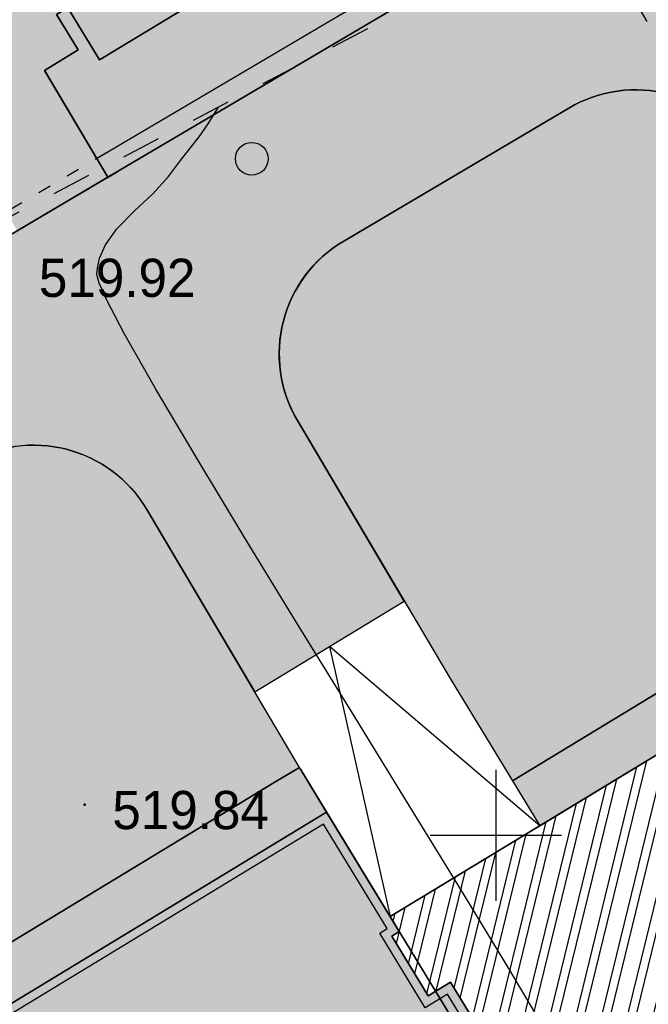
# Model space of a CAD drawing. Header units: millimetres. Extents: x 767170 to 66149698, y -983507 to 2493658.
# Tile 440 of 656: x 4656201 to 4670570, y -563601 to -541073. Entities that reach past the tile are written whole.
import ezdxf

# ---------------------------------------------------------------- set-up
doc = ezdxf.new("R2010")
doc.units = ezdxf.units.MM
doc.linetypes.add('ACAD_ISO03W100', pattern=[30, 12, -18])
doc.linetypes.add('Д_ТРОТ_ТРУБА', pattern=[3, 1.5, -1.5])
for name, color, linetype in [('(001) Сетка', 92, 'Continuous'), ('(004) Точки рельефа', 7, 'Continuous'), ('(025) Дорога', 7, 'Continuous'), ('(038) Деревья', 7, 'Continuous'), ('bardyur', 7, 'Continuous'), ('latok', 6, 'Continuous'), ('truba', 1, 'Continuous')]:
    doc.layers.add(name, color=color, linetype=linetype)
doc.layers.add('(032) Горизонтали утолщенные', color=32, linetype='Continuous', lineweight=30)
doc.styles.add('D-431', font='txt')
doc.linetypes.add('BORD2', pattern='A,0.5,[130,ltypeshp.shx,S=0.25,R=135,X=0,Y=0],0.1,[130,ltypeshp.shx,S=0.25,R=135,X=0,Y=0],0.5', length=1.1)

# ---------------------------------------------------------------- blocks, each defined once
blk = doc.blocks.new('A$C2cdd6916')
h = blk.add_hatch(color=1)
h.dxf.hatch_style = 1
h.paths.add_polyline_path([(16401.23765453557, -4652.59326917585), (12042.87668835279, -7301.11921551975), (10692.64777453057, -5079.209703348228), (11718.14447245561, -4456.027127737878), (9225.414170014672, -354.0403360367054), (9994.536693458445, 113.3465956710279), (7294.078865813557, 4557.165620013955), (6524.956342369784, 4089.778688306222), (4032.226039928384, 8191.765480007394), (3006.729342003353, 7568.582904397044), (1656.500428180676, 9790.492416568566), (26610.25341102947, 24954.60175641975), (28168.20985005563, 22390.86001160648), (31159.24188567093, 24208.47585713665), (35090.31256105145, 26597.34239697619), (27092.80284071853, 39757.8833536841), (26750.97060807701, 39550.15582848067), (23865.78187938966, 40254.20554253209), (20705.81327177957, 41025.30761030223), (19934.71120400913, 37865.33900269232), (16774.7425963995, 38636.44107046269), (16003.64052862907, 35476.47246285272), (12843.67192101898, 36247.57453062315), (12072.56985324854, 33087.60592301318), (8912.601245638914, 33858.7079907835), (8141.499177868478, 30698.73938317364), (4981.530570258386, 31469.84145094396), (4210.42850248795, 28309.87284333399), (1050.459894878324, 29080.97491110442), (279.3578271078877, 25921.00630349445), (-2880.610780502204, 26692.10837126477), (-3651.71284827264, 23532.13976365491), (-4355.762562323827, 20646.95103496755), (-16319.89070478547, 13376.48765284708), (-19205.07943347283, 14080.53736689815), (-22365.04804108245, 14851.6394346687), (-23136.15010885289, 11691.67082705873), (-26296.11871646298, 12462.77289482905), (-27067.22078423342, 9302.804287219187), (-30227.18939184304, 10073.90635498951), (-30998.29145961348, 6913.937747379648), (-34158.26006722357, 7685.039815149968), (-34929.36213499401, 4525.071207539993), (-38089.33074260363, 5296.17327531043), (-38860.43281037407, 2136.204667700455), (-42020.40141798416, 2907.306735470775), (-42791.5034857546, -252.6618721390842), (-45951.47209336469, 518.4401956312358), (-46722.57416113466, -2641.528411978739), (-47426.62387518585, -5526.717140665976), (-47768.45610782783, -5734.444665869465), (-39770.94638749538, -18894.98562257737), (-32848.84367649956, -14688.50323720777), (-34406.80011552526, -12124.76149239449), (-9453.047132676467, 3039.347847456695), (-8102.818218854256, 817.4383352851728), (-9128.314916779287, 194.2557596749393), (-6635.584614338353, -3907.731032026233), (-7404.707137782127, -4375.117963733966), (-4704.249310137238, -8818.93698807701), (-3935.126786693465, -8351.550056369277), (-1442.396484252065, -12453.53684807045), (-416.8997863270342, -11830.3542724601), (933.3291274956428, -14052.2637846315), (-3425.031838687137, -16700.7897309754), (-1867.075399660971, -19264.53147578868), (-17591.35810118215, -28819.99763514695), (-15929.53789955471, -31554.65549628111), (-15758.62178323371, -31450.79173367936), (-14927.71168242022, -32818.12066424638), (-15440.46003138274, -33129.71195205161), (-13674.77606715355, -36035.28592950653), (-13162.02771819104, -35723.69464170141), (-12331.11761737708, -37091.02357226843), (-12502.03373369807, -37194.88733487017), (-12294.30620849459, -37536.71956751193), (-10840.21353207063, -39929.54519600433), (952.998494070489, -32762.9455764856), (1160.726019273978, -33104.77780912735), (5091.79669465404, -30715.91126928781), (5507.251745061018, -31399.57573457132), (10207.44494388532, -28543.32226302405), (9791.989893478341, -27859.65779774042), (12013.89940564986, -26509.4288839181), (12844.80950646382, -27876.75781448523), (18826.87357769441, -24241.52612342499), (17995.96347688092, -22874.19719285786), (20217.87298905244, -21523.96827903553), (20633.32803945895, -22207.63274431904), (25333.52123828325, -19351.37927277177), (24918.06618787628, -18667.71480748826), (28849.1368632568, -16278.8482676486), (28641.40933805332, -15937.01603500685), (40434.62136419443, -8770.416415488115), (38772.80116256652, -6035.758554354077), (38601.885046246, -6139.622316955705), (37770.97494543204, -4772.293386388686), (38283.72329439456, -4460.70209858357), (36518.03933016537, -1555.128121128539), (36005.29098120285, -1866.719408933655), (35174.3808803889, -499.3904783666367), (35345.29699670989, -395.5267157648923), (35137.5694715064, -53.69448312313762), (33683.47679508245, 2339.131145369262), (17959.19409356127, -7216.335013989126)])
h = blk.add_hatch()
h.set_pattern_fill('ANSI32', color=1, scale=60, angle=31.28656990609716)
h.set_pattern_definition([(76.28656990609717, (-422045.4139063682, -371330.9128626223), (-555.2085801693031, 135.4831447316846), []), (76.28656990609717, (-421815.1832319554, -371191.004323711), (-555.2085801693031, 135.4831447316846), [])])
edge = h.paths.add_edge_path()
edge.add_line((12558.27843827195, 1671.303034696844), (13156.4848453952, 2034.826203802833))
edge.add_line((13156.48484539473, 2034.826203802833), (12076.30171433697, 3812.353813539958))
edge.add_arc((12013.98345677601, 3914.903483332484), 120, 121.28656990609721, 301.28656990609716, ccw=False)
edge.add_line((11951.66519921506, 4017.45315312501), (10456.02701775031, 6478.64522814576))
edge.add_line((10456.02701775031, 6478.64522814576), (9857.820610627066, 6115.122059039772))
edge.add_line((9857.820610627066, 6115.122059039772), (7572.817833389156, 9875.27661809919))
edge.add_line((7572.817833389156, 9875.27661809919), (28168.20985005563, 22390.86001160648))
edge.add_line((28168.20985005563, 22390.86001160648), (26610.25341102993, 24954.60175641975))
edge.add_line((26610.25341102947, 24954.60175641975), (1656.500428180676, 9790.492416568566))
edge.add_line((1656.500428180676, 9790.492416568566), (3006.729342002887, 7568.582904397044))
edge.add_line((3006.729342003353, 7568.582904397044), (4032.22603992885, 8191.765480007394))
edge.add_line((4032.226039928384, 8191.765480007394), (6524.956342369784, 4089.778688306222))
edge.add_line((6524.956342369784, 4089.778688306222), (7294.078865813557, 4557.165620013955))
edge.add_line((7294.078865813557, 4557.165620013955), (9994.536693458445, 113.3465956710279))
edge.add_line((9994.536693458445, 113.3465956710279), (9225.414170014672, -354.0403360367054))
edge.add_line((9225.414170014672, -354.0403360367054), (11718.14447245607, -4456.027127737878))
edge.add_line((11718.14447245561, -4456.027127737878), (10692.64777453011, -5079.209703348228))
edge.add_line((10692.64777453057, -5079.209703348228), (12042.87668835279, -7301.11921551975))
edge.add_line((12042.87668835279, -7301.11921551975), (16401.2376545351, -4652.59326917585))
edge.add_line((16401.23765453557, -4652.59326917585), (12558.27843827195, 1671.303034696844))
edge = h.paths.add_edge_path()
edge.add_line((-3935.126786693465, -8351.550056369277), (-4704.249310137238, -8818.93698807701))
edge.add_line((-4704.249310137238, -8818.93698807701), (-7404.707137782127, -4375.117963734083))
edge.add_line((-7404.707137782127, -4375.117963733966), (-6635.584614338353, -3907.731032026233))
edge.add_line((-6635.584614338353, -3907.731032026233), (-9128.314916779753, 194.2557596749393))
edge.add_line((-9128.314916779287, 194.2557596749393), (-8102.81821885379, 817.4383352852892))
edge.add_line((-8102.818218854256, 817.4383352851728), (-9453.047132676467, 3039.347847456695))
edge.add_line((-9453.047132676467, 3039.347847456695), (-34406.80011552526, -12124.76149239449))
edge.add_line((-34406.80011552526, -12124.76149239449), (-32848.84367649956, -14688.50323720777))
edge.add_line((-32848.84367649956, -14688.50323720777), (-12253.45165983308, -2172.919843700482))
edge.add_line((-12253.45165983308, -2172.919843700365), (-9968.44888259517, -5933.074402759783))
edge.add_line((-9968.44888259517, -5933.074402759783), (-10566.65528971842, -6296.597571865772))
edge.add_line((-10566.65528971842, -6296.597571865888), (-9071.017108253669, -8757.789646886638))
edge.add_arc((-9008.698850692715, -8860.339316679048), 120, -58.71343009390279, 121.28656990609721, ccw=False)
edge.add_line((-8946.380593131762, -8962.888986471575), (-7866.197462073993, -10740.4165962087))
edge.add_line((-7866.197462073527, -10740.41659620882), (-7267.991054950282, -10376.89342710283))
edge.add_line((-7267.991054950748, -10376.89342710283), (-3425.031838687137, -16700.78973097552))
edge.add_line((-3425.031838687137, -16700.7897309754), (933.3291274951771, -14052.2637846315))
edge.add_line((933.3291274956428, -14052.2637846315), (-416.8997863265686, -11830.35427245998))
edge.add_line((-416.8997863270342, -11830.3542724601), (-1442.396484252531, -12453.53684807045))
edge.add_line((-1442.396484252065, -12453.53684807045), (-3935.126786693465, -8351.550056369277))
h.paths.add_polyline_path([(41974.21412434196, 4100.856020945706), (35137.5694715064, -53.69448312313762), (35345.29699670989, -395.5267157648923), (35174.3808803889, -499.3904783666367), (36005.29098120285, -1866.719408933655), (36518.03933016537, -1555.128121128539), (38283.72329439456, -4460.70209858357), (37770.97494543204, -4772.293386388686), (38601.885046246, -6139.622316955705), (38772.80116256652, -6035.758554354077), (38980.52868777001, -6377.590786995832), (45817.17334060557, -2223.040282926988)])
h.paths.add_polyline_path([(-15440.46003138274, -33129.71195205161), (-14927.71168242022, -32818.12066424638), (-15758.62178323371, -31450.79173367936), (-15929.53789955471, -31554.65549628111), (-16137.2654247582, -31212.82326363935), (-22973.91007759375, -35367.37376770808), (-19130.95086132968, -41691.27007158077), (-12294.30620849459, -37536.71956751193), (-12502.03373369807, -37194.88733487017), (-12331.11761737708, -37091.02357226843), (-13162.02771819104, -35723.69464170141), (-13674.77606715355, -36035.28592950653)])
h.paths.add_polyline_path([(22981.42408176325, -31078.1707762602), (16999.36001053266, -34713.40246732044), (12844.80950646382, -27876.75781448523), (18826.87357769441, -24241.52612342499)])
h.paths.add_polyline_path([(31886.28822388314, 23012.0630428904), (28895.25618826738, 21194.44719736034), (28168.20985005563, 22390.86001160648), (31159.24188567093, 24208.47585713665)])
h.paths.add_polyline_path([(-35112.82937390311, -17702.53189698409), (-32121.79733828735, -15884.91605145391), (-32848.84367649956, -14688.50323720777), (-35839.87571211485, -16506.11908273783)])
for points in [[(38283.72329439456, -4460.70209858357), (36518.03933016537, -1555.128121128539), (36005.29098120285, -1866.719408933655), (35174.3808803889, -499.3904783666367), (35345.29699670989, -395.5267157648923), (33683.47679508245, 2339.131145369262), (17959.19409356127, -7216.335013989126)], [(38283.72329439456, -4460.70209858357), (36518.03933016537, -1555.128121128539), (36005.29098120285, -1866.719408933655), (35174.3808803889, -499.3904783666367), (35345.29699670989, -395.5267157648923), (35137.5694715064, -53.69448312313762), (33683.47679508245, 2339.131145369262), (17959.19409356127, -7216.335013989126)]]:
    blk.add_lwpolyline(points)
at = {"color": 2, "lineweight": 30}
blk.add_lwpolyline([(38008.94341547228, -4393.64974486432), (36450.98697644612, -1829.90800005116), (35938.2386274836, -2141.499287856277), (34899.60100146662, -432.3381246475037), (35070.51711778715, -328.4743620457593), (33616.4244413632, 2064.35126644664), (17892.14173984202, -7491.114892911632)], dxfattribs=at)
blk.add_lwpolyline([(41974.21412434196, 4100.856020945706), (35137.5694715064, -53.69448312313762), (35345.29699670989, -395.5267157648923), (35174.3808803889, -499.3904783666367), (36005.29098120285, -1866.719408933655), (36518.03933016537, -1555.128121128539), (38283.72329439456, -4460.70209858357), (37770.97494543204, -4772.293386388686), (38601.885046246, -6139.622316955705), (38772.80116256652, -6035.758554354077), (38980.52868777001, -6377.590786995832), (45817.17334060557, -2223.040282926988)], close=True)
blk = doc.blocks.new('d')
at = {"layer": '(038) Деревья'}
blk.add_ellipse((0, 0), major_axis=(0.2651650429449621, 0.2651650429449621), ratio=0.9999999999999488, start_param=5.497787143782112, end_param=11.7809724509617, dxfattribs=at)
blk = doc.blocks.new('Setka')
at = {"layer": '(001) Сетка'}
for p, q in [((0, 1.5), (0, -1.5)), ((-1.5, 0), (1.5, 0))]:
    blk.add_line(p, q, dxfattribs=at)
blk = doc.blocks.new('A$C05d28b1e')
at = {"layer": '(004) Точки рельефа', "color": 7, "linetype": 'ByBlock', "lineweight": -2}
blk.add_point((-75063, 38529), dxfattribs=at)
at = {"layer": '(025) Дорога', "linetype": 'Д_ТРОТ_ТРУБА', "ltscale": 600, "flags": 128}
blk.add_lwpolyline([(27458.57960636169, 120221.9437040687), (8937.008527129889, 104733.4515533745), (7548.837046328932, 103432.7858590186), (-2273, 96670), (-15701.8629812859, 86136.91784507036), (-17766.72999620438, 85380.62311403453), (-18644.00000000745, 85674), (-40042.99999999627, 104576), (-45955.00000000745, 113584), (-51231.00000000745, 109004.9999999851), (-44895.00000000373, 102103), (-42025, 99008), (-25117.39768446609, 82840.66341361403), (-25117.39768446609, 81951.40475049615), (-25407.00000000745, 81084), (-32229, 76172), (-32638.94556894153, 76059.59519268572), (-33387.77804066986, 76494.72050660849), (-37188, 78427), (-42917.99999999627, 74170), (-43534.00000000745, 73566), (-56171.00000000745, 68379), (-72915, 59805), (-96929.00000000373, 47597), (-121277.9999999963, 30068), (-138829.0000000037, 14906), (-139804.1467532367, 14023.57079766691), (-138021.2970127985, 12053.3955911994), (-129914.0000000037, 19515.9999999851), (-105640.0000000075, 36924), (-88825.00000000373, 45949), (-78921.00000000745, 50853), (-56719.00000000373, 62542), (-42094.00000000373, 71045), (-39915.68751339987, 71829.24353212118), (-37271.13151793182, 72175.962139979), (-35502.58111401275, 71928.30599150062), (-34406.00000000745, 71614), (-29497.00000001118, 64248), (-29370.25252237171, 62877.85903450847), (-30299.91072109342, 61153.22491647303), (-32642.77542263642, 58415.5667077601), (-31513, 56567), (-31513, 56567), (-31513, 56567)], dxfattribs=at)
at = {"layer": '(032) Горизонтали утолщенные', "color": 32, "linetype": 'Continuous', "lineweight": 30, "ltscale": 600}
blk.add_lwpolyline([(-64387.11173245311, 33138.44755981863), (-65365.67460643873, 34779.66542163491), (-66488.11070203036, 36628.66572667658), (-67704.23086757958, 38613.1282735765), (-68963.84595138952, 40660.73286099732), (-70216.76680182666, 42699.1592874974), (-71412.80426720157, 44656.08735176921), (-72501.76919583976, 46459.196852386), (-73433.47243610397, 48036.16758804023), (-74157.72483629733, 49314.67935727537), (-74554.0350416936, 50073.99914158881), (-74727.60064050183, 50465.48710732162), (-74778.39926758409, 50633.0378639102), (-74783.12050985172, 50687.04519118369), (-74771.68447468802, 50807.19751983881), (-74721.87517213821, 51033.49459436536), (-74588.94783090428, 51342.12395225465), (-74328.60952695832, 51707.87365709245), (-73924.40826305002, 52116.74040746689), (-73503.68418603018, 52504.60553561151), (-73142.51807228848, 52906.49156625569), (-72870.14979961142, 53269.15698498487), (-72647.16969735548, 53553.29681430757), (-72446.68421928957, 53814.83838419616), (-72241.79981918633, 54109.70902462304), (-72005.62295081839, 54493.83606557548)], dxfattribs=at)
at = {"layer": '(001) Сетка', "xscale": 1000, "yscale": 1000, "zscale": 1000}
blk.add_blockref('Setka', (-65665, 37831), dxfattribs=at)
at = {"layer": '(038) Деревья', "linetype": 'Continuous', "xscale": 1000, "yscale": 1000, "zscale": 1000}
blk.add_blockref('d', (-71241.95449404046, 53309.95660579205), dxfattribs=at)
at = {"layer": '(004) Точки рельефа', "linetype": 'ByBlock', "char_height": 875, "attachment_point": 4, "style": 'D-431'}
for s, insert in [('519.92', (-76108.5914846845, 50579.61403554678)), ('519.84', (-74429.73740537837, 38402.65065734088))]:
    blk.add_mtext(s, dxfattribs=dict(at, insert=insert))

msp = doc.modelspace()

# ---------------------------------------------------------------- hatches: boundary and pattern name
at = {"true_color": 0x939598}
h = msp.add_hatch(color=252, dxfattribs=at)
h.dxf.hatch_style = 1
edge = h.paths.add_edge_path(flags=16)
edge.add_line((4573708.599856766, -594051.7441392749), (4561051.611738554, -601743.2505564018))
edge.add_arc((4559493.655302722, -599179.5088096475), 3000.000000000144, 211.286569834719, 301.28656983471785, ccw=False)
edge.add_line((4556929.913555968, -600737.4652454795), (4542991.899970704, -577801.3506831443))
edge.add_arc((4545555.641717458, -576243.3942473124), 2999.999999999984, 121.28656983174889, 211.2865698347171, ccw=False)
edge.add_line((4543997.685281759, -573679.6525004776), (4557535.034224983, -565453.160914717))
edge.add_arc((4559092.990660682, -568016.9026615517), 2999.999999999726, 29.088455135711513, 121.2865698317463, ccw=False)
edge.add_line((4561714.601260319, -566558.4247344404), (4569388.957600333, -580353.0619739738))
edge.add_line((4569388.957600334, -580353.0619739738), (4570361.992197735, -582102.089344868))
edge.add_line((4570361.992197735, -582102.089344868), (4572308.061392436, -585600.1440864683))
edge.add_line((4572308.061392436, -585600.1440864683), (4573281.095989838, -587349.1714573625))
edge.add_line((4573281.095989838, -587349.1714573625), (4574772.254020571, -590029.5244654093))
edge.add_arc((4572150.643420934, -591488.0023925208), 3000.000000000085, -58.71343016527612, 29.088455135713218, ccw=False)
edge = h.paths.add_edge_path(flags=16)
edge.add_line((4633053.354332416, -604862.941864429), (4641159.397596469, -619934.0224134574))
edge.add_arc((4638517.314711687, -621355.0776657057), 2999.999999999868, -61.726229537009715, 28.273770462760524, ccw=False)
edge.add_line((4639938.369963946, -623997.1605504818), (4612215.098402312, -638908.237295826))
edge.add_arc((4610794.043150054, -636266.1544110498), 2999.999999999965, 209.0884551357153, 298.27377046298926, ccw=False)
edge.add_line((4608172.432550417, -637724.6323381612), (4600663.245445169, -624226.8864046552))
edge.add_arc((4603284.856044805, -622768.4084775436), 2999.999999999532, 121.28656990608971, 209.0884551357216, ccw=False)
edge.add_line((4601726.899605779, -620204.6667327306), (4628853.315008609, -603720.2553718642))
edge.add_arc((4630411.271447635, -606283.9971166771), 2999.999999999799, 28.273770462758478, 121.2865699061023, ccw=False)
edge = h.paths.add_edge_path(flags=16)
edge.add_line((4669460.312800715, -604792.7274132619), (4664069.302379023, -595313.390776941))
edge.add_line((4664069.302379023, -595313.390776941), (4660127.255081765, -588381.8528194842))
edge.add_arc((4662735.030937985, -586898.7799676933), 3000.000000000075, 120.09939656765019, 209.6273998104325, ccw=False)
edge.add_line((4661230.526061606, -584303.3098605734), (4684657.294780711, -570723.6166562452))
edge.add_arc((4686161.799657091, -573319.0867633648), 2999.999999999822, 29.878037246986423, 120.0993965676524, ccw=False)
edge.add_line((4688763.062957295, -571824.6205566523), (4691629.684273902, -576814.2528367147))
edge.add_line((4691629.684273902, -576814.2528367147), (4694200.52510878, -581289.0505165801))
edge.add_line((4694200.52510878, -581289.0505165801), (4696126.615485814, -584641.5975251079))
edge.add_arc((4693525.35218561, -586136.0637318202), 2999.999999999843, -59.03634284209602, 29.878037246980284, ccw=False)
edge.add_line((4695068.834990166, -588708.5451859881), (4683515.030454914, -595640.8006541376))
edge.add_arc((4685058.513259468, -598213.282108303), 2999.99999999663, 120.9636571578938, 150.6005223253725)
edge.add_line((4682444.858400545, -596740.5946742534), (4679319.035210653, -602288.15539861))
edge.add_arc((4676705.380351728, -600815.4679645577), 3000.000000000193, 298.2737704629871, 330.60052232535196, ccw=False)
edge.add_line((4678126.435603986, -603457.5508493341), (4673489.143909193, -605951.7374462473))
edge.add_arc((4672068.088656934, -603309.6545614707), 3000.000000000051, 209.6273998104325, 298.2737704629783, ccw=False)
edge = h.paths.add_edge_path(flags=16)
edge.add_line((4654948.510937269, -512967.1149082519), (4659958.55160792, -521687.5763499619))
edge.add_line((4659958.55160792, -521687.5763499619), (4663442.828304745, -527752.2976934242))
edge.add_line((4663442.828304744, -527752.2976934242), (4667900.186898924, -535510.7624061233))
edge.add_arc((4665298.923598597, -537005.2286126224), 2999.999999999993, -59.41036551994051, 29.87803724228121, ccw=False)
edge.add_line((4666825.580664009, -539587.7309271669), (4658211.964145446, -544679.7064281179))
edge.add_line((4658211.964145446, -544679.7064281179), (4654139.227967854, -547087.3214866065))
edge.add_line((4654139.227967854, -547087.3214866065), (4643778.56286216, -553212.0720809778))
edge.add_line((4643778.56286216, -553212.0720809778), (4645855.991798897, -556630.6473078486))
edge.add_line((4645855.991798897, -556630.6473078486), (4654998.802432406, -551225.83648822))
edge.add_arc((4656525.460697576, -553808.3380935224), 3000.000000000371, 30.60362588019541, 120.58966109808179, ccw=False)
edge.add_line((4659107.590131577, -552281.0504369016), (4661575.016078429, -556453.7999565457))
edge.add_line((4661575.01607843, -556453.7999565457), (4664993.085523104, -554376.6783778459))
edge.add_line((4664993.085523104, -554376.6783778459), (4662551.299431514, -550246.1382742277))
edge.add_arc((4665133.801746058, -548719.4812088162), 2999.999999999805, 120.58963448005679, 210.5896344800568, ccw=False)
edge.add_line((4663607.144680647, -546136.9788942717), (4668754.20478019, -543094.2727472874))
edge.add_arc((4670280.861845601, -545676.7750618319), 2999.999999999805, 29.878037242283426, 120.58963448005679, ccw=False)
edge.add_line((4672882.125145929, -544182.3088553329), (4679098.756118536, -555002.9576799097))
edge.add_line((4679098.756118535, -555002.9576799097), (4673414.22267807, -558268.810515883))
edge.add_line((4673414.22267807, -558268.810515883), (4675492.125788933, -561688.1660341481))
edge.add_line((4675492.125788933, -561688.1660341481), (4681091.3777272, -558471.3087470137))
edge.add_line((4681091.3777272, -558471.3087470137), (4683781.471758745, -563153.678176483))
edge.add_arc((4681180.208458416, -564648.1443829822), 3000.000000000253, -59.90060343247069, 29.878037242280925, ccw=False)
edge.add_line((4682684.713334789, -567243.6144901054), (4654161.64441582, -583777.4578813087))
edge.add_line((4654161.64441582, -583777.4578813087), (4657816.03176946, -589791.0441251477))
edge.add_line((4657816.031769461, -589791.0441251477), (4656690.94620172, -590430.8935422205))
edge.add_line((4656690.946201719, -590430.8935422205), (4665866.463175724, -606564.7548048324))
edge.add_arc((4663258.687319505, -608047.8276566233), 3000.000000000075, -61.72622953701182, 29.627399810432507, ccw=False)
edge.add_line((4664679.742571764, -610689.9105413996), (4648745.3129132, -619260.3097096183))
edge.add_arc((4647324.257660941, -616618.2268248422), 2999.999999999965, 208.2737704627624, 298.27377046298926, ccw=False)
edge.add_line((4644682.174776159, -618039.2820770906), (4636159.356292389, -602193.3163340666))
edge.add_arc((4638801.43917717, -600772.2610818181), 2999.999999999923, 120.0993965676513, 208.2737704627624, ccw=False)
edge.add_line((4637296.934300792, -598176.7909746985), (4639797.859089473, -596727.0907721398))
edge.add_line((4639797.859089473, -596727.0907721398), (4637872.492395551, -593558.7461100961))
edge.add_line((4637872.49239555, -593558.7461100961), (4613410.688726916, -608423.9034968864))
edge.add_line((4613410.688726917, -608423.9034968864), (4599977.63949682, -616587.0133678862))
edge.add_arc((4598419.683057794, -614023.271623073), 2999.999999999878, 209.0884782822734, 301.28656990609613, ccw=False)
edge.add_line((4595798.073047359, -615481.7506092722), (4584604.801919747, -595361.8724216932))
edge.add_arc((4587226.412519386, -593903.3944945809), 3000.000000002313, 120.58963448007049, 209.0884551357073, ccw=False)
edge.add_line((4585699.755453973, -591320.892180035), (4596322.964269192, -585040.9377715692))
edge.add_arc((4597657.965590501, -587727.528821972), 3000.000000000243, 30.58965835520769, 116.42336694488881, ccw=False)
edge.add_line((4600240.467268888, -586200.8706804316), (4603470.693196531, -591665.1403737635))
edge.add_line((4603470.69319653, -591665.1403737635), (4606966.987318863, -589638.4587557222))
edge.add_line((4606966.987318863, -589638.4587557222), (4603703.669805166, -584198.445144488))
edge.add_arc((4606266.306638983, -582638.6719372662), 2999.999999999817, 120.589634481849, 211.3271806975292, ccw=False)
edge.add_line((4604739.649573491, -580056.1696227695), (4617056.793816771, -572784.0475478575))
edge.add_line((4617056.793816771, -572784.0475478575), (4614979.364880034, -569365.472320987))
edge.add_line((4614979.364880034, -569365.472320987), (4602568.78696696, -576702.0374617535))
edge.add_line((4602568.78696696, -576702.0374617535), (4590421.90036759, -583882.7203774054))
edge.add_line((4590421.90036759, -583882.7203774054), (4583889.807354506, -587744.1945353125))
edge.add_arc((4582363.150289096, -585161.6922207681), 2999.999999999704, 209.0884551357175, 300.5896344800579, ccw=False)
edge.add_line((4579741.539689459, -586620.1701478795), (4567029.476572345, -563770.2669771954))
edge.add_arc((4569651.087171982, -562311.789050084), 3000.000000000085, 120.0548210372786, 209.0884551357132, ccw=False)
edge.add_line((4568148.601999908, -559715.1492391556), (4585050.783397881, -549935.0954868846))
edge.add_line((4585050.783397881, -549935.0954868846), (4605655.825293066, -538012.46771726))
edge.add_arc((4607158.31046514, -540609.1075281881), 3000.000000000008, 31.28656990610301, 120.05482103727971, ccw=False)
edge.add_line((4609722.052209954, -539051.1510891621), (4612993.857033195, -544435.1672247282))
edge.add_line((4612993.857033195, -544435.1672247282), (4621966.953140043, -538982.319688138))
edge.add_line((4621966.953140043, -538982.319688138), (4618879.38854058, -533901.485554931))
edge.add_arc((4621443.130285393, -532343.5291159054), 3000.000000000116, 120.0548210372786, 211.2865699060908, ccw=False)
edge.add_line((4619940.645113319, -529746.8893049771), (4647130.072114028, -514014.3603905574))
edge.add_line((4647130.072114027, -514014.3603905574), (4650844.762464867, -511864.9413038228))
edge.add_arc((4652347.247636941, -514461.5811147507), 2999.999999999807, 29.878037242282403, 120.0548210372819, ccw=False)
edge = h.paths.add_edge_path(flags=16)
edge.add_line((4652002.441158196, -702025.6924091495), (4640386.08202173, -711565.3441646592))
edge.add_arc((4638482.144716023, -709246.9346374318), 3000.000000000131, 216.0466201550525, 309.39371673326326, ccw=False)
edge.add_line((4636056.52933503, -711012.2646415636), (4632519.83630267, -706152.7443269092))
edge.add_arc((4634945.451683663, -704387.4143227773), 2999.999999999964, 129.393716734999, 216.0466201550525, ccw=False)
edge.add_line((4633041.514377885, -702069.0047956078), (4644386.691935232, -692752.0543004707))
edge.add_arc((4646290.629241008, -695070.4638276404), 2999.999999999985, 39.39371673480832, 129.3937167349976, ccw=False)
edge.add_line((4648609.038768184, -693166.5265218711), (4652416.913379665, -697803.345576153))
edge.add_arc((4650098.503852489, -699707.2828819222), 3000.000000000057, -50.60628326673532, 39.39371673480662, ccw=False)
edge = h.paths.add_edge_path()
edge.add_arc((4693525.35218561, -586136.06373182), 7000.000000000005, 300.9636571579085, 389.8780372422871)
edge.add_line((4699594.966553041, -582648.9759166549), (4690723.46441257, -567207.2664712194))
edge.add_line((4690723.46441257, -567207.2664712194), (4661792.88113793, -516850.7818696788))
edge.add_arc((4664394.144438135, -515356.315662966), 2999.999999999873, 119.87803724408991, 209.8780372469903, ccw=False)
edge.add_line((4662899.678231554, -512755.0523626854), (4667083.12036311, -510351.5998201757))
edge.add_line((4667083.12036311, -510351.5998201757), (4665047.420608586, -506907.9978175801))
edge.add_line((4665047.420608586, -506907.9978175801), (4660444.369459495, -509552.5222639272))
edge.add_arc((4658949.903252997, -506951.2589635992), 3000.000000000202, 228.6798708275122, 299.8780372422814, ccw=False)
edge.add_arc((4652347.247637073, -514461.5811149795), 7000.000000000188, 48.67987082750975, 120.0548210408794)
edge.add_line((4648841.448901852, -508402.7548897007), (4561750.141290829, -558796.1124013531))
edge.add_line((4561750.141290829, -558796.1124013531), (4541368.217889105, -571181.9733323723))
edge.add_line((4541368.217889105, -571181.9733323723), (4536625.295655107, -574064.1927401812))
edge.add_line((4536625.295655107, -574064.1927401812), (4553229.880127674, -601388.362672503))
edge.add_line((4553229.880127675, -601388.362672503), (4553679.222112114, -602127.7907961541))
edge.add_arc((4559661.286187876, -598492.5591125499), 6999.999999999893, 211.2865698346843, 301.286569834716)
edge.add_line((4563296.517871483, -604474.6231883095), (4575214.601322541, -597232.1406571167))
edge.add_arc((4576772.557758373, -599795.8824038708), 3000.000000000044, 29.08845513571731, 121.28656983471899, ccw=False)
edge.add_line((4579394.16835801, -598337.4044767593), (4581112.522806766, -601426.1425049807))
edge.add_arc((4578490.912207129, -602884.6204320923), 2999.999999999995, -60.91154486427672, 29.088455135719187, ccw=False)
edge.add_line((4579949.390134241, -605506.2310317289), (4577327.779534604, -606964.7089588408))
edge.add_line((4577327.779534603, -606964.7089588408), (4594829.514659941, -638424.0361544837))
edge.add_line((4594829.514659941, -638424.0361544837), (4596768.681272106, -637345.221588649))
edge.add_arc((4598227.159199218, -639966.8321882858), 2999.999999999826, 15.949142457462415, 119.08845513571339, ccw=False)
edge.add_line((4601111.677144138, -639142.4801849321), (4606747.372759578, -658886.9876102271))
edge.add_line((4606747.372759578, -658886.9876102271), (4627182.732736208, -709015.8008024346))
edge.add_line((4627182.732736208, -709015.8008024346), (4652438.153989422, -743717.4928937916))
edge.add_arc((4650012.53860846, -745482.8228979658), 2999.999999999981, -46.41797687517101, 36.04662015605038, ccw=False)
edge.add_line((4652080.715498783, -747655.9874914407), (4660849.128155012, -739311.1854111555))
edge.add_arc((4658780.920551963, -737138.0500470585), 2999.999999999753, 216.0466201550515, 313.5828328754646, ccw=False)
edge.add_line((4656355.30517097, -738903.3800511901), (4641951.017723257, -719111.4651663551))
edge.add_arc((4644376.63310425, -717346.1351622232), 2999.999999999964, 129.3937167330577, 216.0466201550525, ccw=False)
edge.add_line((4642472.695798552, -715027.7256349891), (4683909.141664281, -681006.4269511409))
edge.add_line((4683909.141664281, -681006.4269511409), (4685174.861241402, -682548.1954360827))
edge.add_line((4685174.861241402, -682548.1954360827), (4688272.077266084, -680012.2950698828))
edge.add_line((4688272.077266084, -680012.2950698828), (4670497.967197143, -658368.9006177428))
edge.add_line((4670497.967197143, -658368.9006177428), (4640358.643776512, -683120.0852374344))
edge.add_line((4640358.643776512, -683120.0852374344), (4642262.58108223, -685438.4947645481))
edge.add_arc((4639944.171555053, -687342.4320703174), 2999.999999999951, -50.60628326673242, 39.39371673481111, ccw=False)
edge.add_line((4641848.108860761, -689660.8415975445), (4632949.524449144, -696968.587114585))
edge.add_arc((4631045.587143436, -694650.1775873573), 3000.000000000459, 202.1786080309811, 309.3937167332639, ccw=False)
edge.add_line((4628267.552370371, -695782.6628188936), (4612318.025081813, -656657.7893214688))
edge.add_arc((4615096.059854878, -655525.3040899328), 3000.000000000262, 165.4416731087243, 202.178608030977, ccw=False)
edge.add_line((4612192.383096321, -654771.2077553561), (4615276.990371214, -642893.8095467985))
edge.add_arc((4618180.66712977, -643647.905881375), 2999.999999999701, 118.2737704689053, 165.4416731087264, ccw=False)
edge.add_line((4616759.611877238, -641005.8229967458), (4679510.665953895, -607254.9079454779))
edge.add_arc((4675247.5001963, -599328.6592915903), 8999.999999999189, 298.2737704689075, 330.6005223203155)
edge.add_line((4683088.464772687, -603746.721594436), (4685410.254615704, -599626.1206012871))
edge.add_arc((4688023.909474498, -601098.8080355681), 2999.999999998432, 120.96365715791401, 150.6005223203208, ccw=False)
edge.add_line((4686480.426669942, -598526.3265814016), (4697126.812062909, -592138.5204582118))
at = {"true_color": 0xb1ab95}
h = msp.add_hatch(color=253, dxfattribs=at)
h.dxf.hatch_style = 1
h.paths.add_polyline_path([(4652085.72189287, -589604.2387472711), (4651047.310951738, -590206.1699043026), (4652513.40788486, -592618.7494958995), (4646531.343813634, -596253.9811869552), (4644989.913795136, -593717.4349869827), (4643954.963143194, -594317.3603332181), (4646129.029691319, -597902.6604604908), (4654162.087158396, -593021.0636182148)])
h.paths.add_polyline_path([(4642376.793309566, -589417.3365341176), (4641545.883208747, -588050.007603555), (4639323.973696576, -589400.2365173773), (4639739.428746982, -590083.9009826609), (4635039.235548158, -592940.1544542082), (4634623.780497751, -592256.4899889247), (4630692.709822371, -594645.3565287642), (4630484.982297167, -594303.5242961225), (4618691.770271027, -601470.1239156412), (4617237.677594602, -599077.2982871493), (4613820.089179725, -601154.1275495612), (4614422.020336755, -602192.5384906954), (4616835.363472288, -600725.9775606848), (4618289.456148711, -603118.8031891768), (4630082.668174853, -595952.203569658), (4630290.395700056, -596294.0358022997), (4634221.466375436, -593905.1692624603), (4634636.921425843, -594588.8337277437), (4641388.108020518, -590486.2151049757), (4640972.652970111, -589802.5506396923), (4641143.569086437, -589698.6868770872), (4641689.649122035, -590597.305187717), (4641974.479187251, -591066.015807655), (4642999.975885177, -590442.8332320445)])
h.paths.add_polyline_path([(4610401.032941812, -603231.8487912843), (4606558.073725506, -596907.9524873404), (4605956.142568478, -595869.5415462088), (4604909.394451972, -596505.6383650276), (4609998.718819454, -604880.5280647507), (4611002.9640988, -604270.2597323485)])
h.paths.add_polyline_path([(4670589.787742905, -571336.4918330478), (4669966.605167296, -570310.9951351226), (4658173.39314115, -577477.5947546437), (4658381.120666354, -577819.4269872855), (4654450.049990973, -580208.2935271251), (4654865.50504138, -580891.9579924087), (4650165.311842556, -583748.2114639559), (4649749.856792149, -583064.5469986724), (4647527.947279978, -584414.7759124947), (4648358.857380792, -585782.1048430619), (4648969.58971015, -586787.1136664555), (4650008.000651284, -586185.1825094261), (4649176.626553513, -584817.0900348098), (4649347.542669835, -584713.2262722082), (4649762.997720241, -585396.8907374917), (4656514.184314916, -581294.2721147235), (4656098.729264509, -580610.60764944), (4660029.799939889, -578221.7411096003), (4659822.072414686, -577879.9088769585)])
h.paths.add_polyline_path([(4676997.836417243, -564165.933124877), (4675492.125788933, -561688.166034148), (4674451.305974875, -562286.133198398), (4675349.157143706, -563763.6190025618), (4671930.834817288, -565840.8942545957), (4672554.017392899, -566866.390952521)])
h.paths.add_polyline_path([(4671908.512049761, -555791.0434251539), (4667464.440143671, -558491.6549261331), (4668087.622719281, -559517.1516240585), (4671506.197927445, -557439.7226986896), (4672373.402864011, -558866.7776801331), (4673414.22267807, -558268.8105158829)])
h.paths.add_polyline_path([(4620282.76814532, -541409.9771811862), (4622590.135715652, -540007.8163860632), (4623680.70522297, -541802.4356074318), (4625176.221240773, -540893.6276846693), (4625880.270954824, -538008.438955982), (4626651.373022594, -534848.4703483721), (4629811.341630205, -535619.5724161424), (4630582.443697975, -532459.6038085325), (4633742.412305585, -533230.7058763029), (4634513.514373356, -530070.7372686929), (4637673.482980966, -530841.8393364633), (4638444.585048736, -527681.8707288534), (4641604.553656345, -528452.9727966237), (4642375.655724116, -525293.0041890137), (4645535.624331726, -526064.1062567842), (4646306.726399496, -522904.1376491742), (4649466.695007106, -523675.2397169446), (4650237.797074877, -520515.2711093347), (4653397.765682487, -521286.3731771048), (4656282.954411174, -521990.4228911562), (4656624.786643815, -521782.6953659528), (4658104.84526089, -524218.2500235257), (4659728.548365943, -523231.5442788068), (4660922.981635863, -525197.079616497), (4659299.27853081, -526183.7853612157), (4664622.296364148, -534943.2363226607), (4660691.225688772, -537332.1028624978), (4661418.272026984, -538528.515676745), (4658427.239991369, -540346.1315222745), (4657700.193653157, -539149.7187080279), (4655392.826082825, -540551.8795031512), (4655886.178955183, -541363.7310556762), (4654347.933908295, -542298.5049190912), (4653854.581035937, -541486.6533665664), (4637104.801636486, -551665.3021015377), (4639389.804413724, -555425.4566605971), (4639988.010820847, -555061.9334914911), (4642551.752565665, -553503.9770524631), (4643123.003259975, -554444.0156922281), (4641328.384038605, -555534.5851995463), (4642315.089783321, -557158.2883045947), (4644109.709004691, -556067.7187972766), (4645252.21039331, -557947.7960768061), (4642090.262241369, -559869.2756849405), (4646634.301855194, -567346.855773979), (4650437.185443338, -565035.8870560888), (4651294.061484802, -566445.9450157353), (4663215.207716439, -559201.6012475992), (4662595.967275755, -558182.5916475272), (4662058.740444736, -558500.1755399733), (4651696.375607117, -564797.2657421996), (4650839.499565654, -563387.2077825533), (4647036.615977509, -565698.1765004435), (4643738.941514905, -560271.5898072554), (4646900.889666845, -558350.1101991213), (4645855.991798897, -556630.6473078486), (4643778.56286216, -553212.0720809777), (4642954.06668798, -551855.2977789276), (4639792.118536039, -553776.7773870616), (4638753.480910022, -552067.6162238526), (4653452.266913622, -543135.332640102), (4653945.61978598, -543947.1841926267), (4654714.666439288, -543479.8433663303), (4656145.96229381, -545901.0320804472), (4658211.964145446, -544679.7064281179), (4656765.811575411, -542233.386004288), (4657534.858228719, -541766.0451779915), (4657041.50535636, -540954.1936254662), (4657297.879530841, -540798.3979815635), (4658024.925869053, -541994.81079581), (4663066.95130052, -538930.8297990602), (4662339.904962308, -537734.4169848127), (4666270.975637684, -535345.5504449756), (4660947.957804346, -526586.0994835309), (4662300.5896679, -525764.1206216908), (4659958.55160792, -521687.5763499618), (4658507.159383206, -522569.5707499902), (4657027.10076613, -520134.0160924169), (4656084.546476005, -520706.7955185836), (4649356.483824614, -519064.9997709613), (4648585.381756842, -522224.9683785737), (4645425.413149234, -521453.8663108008), (4644654.311081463, -524613.8349184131), (4641494.342473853, -523842.7328506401), (4640723.240406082, -527002.7014582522), (4637563.271798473, -526231.5993904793), (4636792.169730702, -529391.5679980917), (4633632.201123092, -528620.4659303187), (4632861.099055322, -531780.4345379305), (4629701.130447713, -531009.3324701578), (4628930.028379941, -534169.3010777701), (4625770.059772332, -533398.1990099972), (4624110.514017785, -540199.0010133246), (4622992.449837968, -538359.1371125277), (4611968.36033527, -545058.349800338), (4613058.929842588, -546852.9690217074), (4613013.685163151, -546880.4636942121), (4606285.622511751, -545238.6679465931), (4605514.520443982, -548398.6365542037), (4602354.55183637, -547627.5344864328), (4601583.449768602, -550787.5030940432), (4598423.48116099, -550016.4010262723), (4597652.379093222, -553176.3696338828), (4594492.410485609, -552405.2675661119), (4593721.308417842, -555565.2361737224), (4590561.33981023, -554794.1341059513), (4589790.237742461, -557954.102713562), (4586630.269134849, -557183.0006457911), (4585859.167067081, -560342.9692534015), (4582699.198459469, -559571.8671856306), (4581057.402711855, -566299.9298370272), (4580114.848421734, -566872.7092631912), (4581594.907038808, -569308.2639207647), (4579971.203933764, -570294.9696654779), (4580639.53121502, -571394.7555819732), (4573485.413628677, -575374.7984567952), (4574457.732246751, -577122.5388565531), (4581678.933655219, -573105.1753080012), (4582412.002354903, -574311.4983990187), (4584035.705459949, -573324.7926543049), (4589358.723293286, -582084.2436157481), (4590421.90036759, -583882.7203774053), (4591454.901293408, -583272.0575512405), (4590969.557699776, -582451.0473962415), (4593887.010603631, -580678.1447447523), (4594016.840306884, -580891.7898901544), (4599058.86573835, -577827.8088934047), (4598331.819400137, -576631.396079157), (4598588.193574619, -576475.6004352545), (4599081.546446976, -577287.451987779), (4599850.593100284, -576820.1111614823), (4600502.785115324, -577923.3631140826), (4602568.78696696, -576702.0374617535), (4601901.738236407, -575573.6537994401), (4602670.784889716, -575106.3129731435), (4602177.432017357, -574294.4614206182), (4616876.218020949, -565362.1778368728), (4617914.855646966, -567071.3390000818), (4614752.907495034, -568992.8186082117), (4614979.364880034, -569365.4723209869), (4617056.793816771, -572784.0475478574), (4618699.730473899, -575487.6310284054), (4621861.678625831, -573566.1514202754), (4625159.353088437, -578992.7381134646), (4621356.4695003, -581303.7068313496), (4622213.345541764, -582713.7647909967), (4610291.946428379, -589958.2622324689), (4611746.039104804, -592351.0878609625), (4609374.71779535, -593792.1126094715), (4609997.90037096, -594817.609307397), (4613394.71837834, -592753.4019832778), (4611940.625701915, -590360.5763547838), (4623862.0248153, -583116.0789133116), (4623005.148773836, -581706.0209536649), (4626808.032361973, -579395.0522357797), (4622263.992748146, -571917.4721467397), (4621665.786341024, -572280.9953158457), (4619102.044596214, -573838.9517548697), (4617959.543207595, -571958.8744753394), (4619754.162428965, -570868.3049680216), (4618767.456684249, -569244.6018629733), (4616972.83746288, -570335.1713702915), (4616401.586768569, -569395.1327305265), (4619563.534920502, -567473.6531223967), (4617278.532143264, -563713.4985633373), (4600528.752743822, -573892.1472983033), (4601022.10561618, -574703.9988508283), (4599483.860569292, -575638.7727142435), (4598990.507696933, -574826.9211617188), (4596683.140126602, -576229.081956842), (4597410.186464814, -577425.4947710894), (4594419.154429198, -579243.1106166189), (4594289.324725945, -579029.465471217), (4590657.357254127, -581236.5704265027), (4590060.140619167, -580253.8027576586), (4589761.037415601, -580435.5643422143), (4584438.019582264, -571676.1133807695), (4582814.316477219, -572662.8191254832), (4581619.8832073, -570697.2837877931), (4583243.586312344, -569710.5780430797), (4581763.527695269, -567275.0233855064), (4582105.359927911, -567067.2958603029), (4582809.409641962, -564182.1071316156), (4583580.511709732, -561022.1385240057), (4586740.480317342, -561793.240591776), (4587511.582385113, -558633.2719841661), (4590671.550992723, -559404.3740519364), (4591442.653060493, -556244.4054443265), (4594602.621668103, -557015.5075120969), (4595373.723735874, -553855.5389044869), (4598533.692343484, -554626.6409722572), (4599304.794411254, -551466.6723646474), (4602464.763018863, -552237.7744324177), (4603235.865086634, -549077.8058248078), (4606395.833694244, -549848.9078925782), (4607166.935762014, -546688.9392849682), (4610326.904369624, -547460.0413527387), (4613212.093098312, -548164.0910667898), (4614707.609116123, -547255.2831440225), (4613617.039608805, -545460.6639226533), (4615924.407179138, -544058.5031275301), (4617014.976686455, -545853.1223488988), (4621373.337652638, -543204.5964025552)])
at = {"true_color": 0x7abf6e, "transparency": 33554687}
h = msp.add_hatch(color=83, dxfattribs=at)
h.dxf.hatch_style = 1
edge = h.paths.add_edge_path(flags=17)
edge.add_line((4667900.186898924, -535510.7624061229), (4662300.589667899, -525764.1206216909))
edge.add_line((4662300.5896679, -525764.1206216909), (4660947.957804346, -526586.0994835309))
edge.add_line((4660947.957804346, -526586.0994835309), (4666270.975637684, -535345.5504449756))
edge.add_line((4666270.975637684, -535345.5504449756), (4662339.904962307, -537734.4169848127))
edge.add_line((4662339.904962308, -537734.4169848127), (4663066.95130052, -538930.8297990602))
edge.add_line((4663066.95130052, -538930.8297990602), (4658024.925869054, -541994.81079581))
edge.add_line((4658024.925869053, -541994.81079581), (4657297.879530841, -540798.3979815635))
edge.add_line((4657297.879530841, -540798.3979815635), (4657041.50535636, -540954.1936254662))
edge.add_line((4657041.50535636, -540954.1936254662), (4657534.858228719, -541766.0451779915))
edge.add_line((4657534.858228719, -541766.0451779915), (4656765.811575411, -542233.386004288))
edge.add_line((4656765.811575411, -542233.386004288), (4658211.964145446, -544679.7064281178))
edge.add_line((4658211.964145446, -544679.7064281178), (4666825.580664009, -539587.7309271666))
edge.add_arc((4665298.923598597, -537005.2286126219), 3000.000000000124, 300.5896344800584, 389.8780372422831)
h = msp.add_hatch(color=83, dxfattribs=at)
h.dxf.hatch_style = 1
edge = h.paths.add_edge_path(flags=17)
edge.add_arc((4670280.861845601, -545676.7750618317), 2999.999999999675, 29.8780372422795, 120.5896344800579)
edge.add_line((4668754.204780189, -543094.2727472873), (4663607.144680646, -546136.9788942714))
edge.add_arc((4665133.801746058, -548719.481208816), 2999.999999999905, 120.5896344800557, 210.5896344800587)
edge.add_line((4662551.299431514, -550246.1382742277), (4666039.558446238, -556146.8982964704))
edge.add_line((4666039.558446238, -556146.8982964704), (4667464.440143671, -558491.6549261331))
edge.add_line((4667464.440143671, -558491.6549261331), (4671908.512049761, -555791.0434251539))
edge.add_line((4671908.512049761, -555791.0434251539), (4673414.22267807, -558268.8105158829))
edge.add_line((4673414.22267807, -558268.8105158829), (4679098.756118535, -555002.9576799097))
edge.add_line((4679098.756118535, -555002.9576799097), (4672882.125145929, -544182.3088553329))
h = msp.add_hatch(color=83, dxfattribs=at)
h.dxf.hatch_style = 1
edge = h.paths.add_edge_path(flags=17)
edge.add_line((4654998.802434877, -551225.836486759), (4645855.991798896, -556630.6473078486))
edge.add_line((4645855.991798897, -556630.6473078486), (4646900.889666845, -558350.1101991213))
edge.add_line((4646900.889666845, -558350.1101991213), (4643738.941514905, -560271.5898072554))
edge.add_line((4643738.941514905, -560271.5898072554), (4647036.615977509, -565698.1765004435))
edge.add_line((4647036.615977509, -565698.1765004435), (4650839.499565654, -563387.2077825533))
edge.add_line((4650839.499565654, -563387.2077825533), (4651696.375607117, -564797.2657421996))
edge.add_line((4651696.375607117, -564797.2657421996), (4662596.222026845, -558182.4410503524))
edge.add_line((4662596.222026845, -558182.4410503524), (4659107.963012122, -552281.6810281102))
edge.add_arc((4656525.460697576, -553808.3380935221), 3000.000000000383, 30.58963448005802, 120.5896610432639)

# ---------------------------------------------------------------- block references
msp.add_blockref('A$C2cdd6916', (4629531.983803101, -561540.5787196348, -3655.999999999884))

# ---------------------------------------------------------------- next in the draw order: block references
at = {"color": 5, "lineweight": 50}
msp.add_blockref('A$C05d28b1e', (4732748.063139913, -597565.0480394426), dxfattribs=at)

# ---------------------------------------------------------------- next in the draw order: linework, layer by layer
for points in [[(4654948.510937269, -512967.1149082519), (4659958.55160792, -521687.5763499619), (4663442.828304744, -527752.2976934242), (4667900.186898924, -535510.7624061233, -0.4105805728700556), (4666825.580664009, -539587.7309271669), (4658211.964145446, -544679.7064281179), (4654139.227967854, -547087.3214866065)], [(4654998.802432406, -551225.83648822, -0.4141421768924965), (4659107.590131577, -552281.0504369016), (4661575.01607843, -556453.7999565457), (4664993.085523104, -554376.6783778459), (4662551.299431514, -550246.1382742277, -0.414213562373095), (4663607.144680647, -546136.9788942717), (4668754.204780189, -543094.2727472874, -0.4178559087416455), (4672882.125145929, -544182.3088553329), (4679098.756118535, -555002.9576799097), (4673414.22267807, -558268.810515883), (4675492.125788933, -561688.1660341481), (4681091.3777272, -558471.3087470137), (4683781.471758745, -563153.678176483, -0.4130824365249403), (4682684.713334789, -567243.6144901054)], [(4672882.125145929, -544182.3088553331, 0.4178559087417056), (4668754.204780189, -543094.2727472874)], [(4668754.204780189, -543094.2727472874, -0.4178559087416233), (4672882.125145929, -544182.3088553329)], [(4662551.299431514, -550246.1382742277, -0.414213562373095), (4663607.144680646, -546136.9788942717)], [(4654998.802432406, -551225.83648822, -0.4141421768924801), (4659107.590131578, -552281.0504369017)]]:
    msp.add_lwpolyline(points, format="xyb")
for points in [[(4656145.96229381, -545901.0320804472), (4658211.964145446, -544679.7064281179), (4656765.811575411, -542233.386004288), (4657534.858228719, -541766.0451779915), (4657041.50535636, -540954.1936254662), (4657297.879530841, -540798.3979815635), (4658024.925869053, -541994.81079581), (4663066.95130052, -538930.8297990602), (4662339.904962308, -537734.4169848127), (4666270.975637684, -535345.5504449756), (4660947.957804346, -526586.0994835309), (4662300.5896679, -525764.1206216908), (4659958.55160792, -521687.5763499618), (4658507.159383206, -522569.5707499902), (4657027.10076613, -520134.0160924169), (4656084.546476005, -520706.7955185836)], [(4658211.964145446, -544679.7064281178), (4666825.580664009, -539587.7309271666)], [(4666825.580664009, -539587.7309271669), (4658211.964145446, -544679.7064281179)], [(4656773.239933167, -542245.9518591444), (4658211.964145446, -544679.7064281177)], [(4663607.144680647, -546136.9788942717), (4668754.20478019, -543094.2727472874)], [(4654139.227967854, -547087.3214866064), (4660263.538393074, -543466.9097143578)], [(4654139.227967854, -547087.3214866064), (4658211.964145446, -544679.7064281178)], [(4658211.964145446, -544679.7064281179), (4654139.227967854, -547087.3214866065)], [(4664993.085523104, -554376.6783778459), (4662551.299431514, -550246.1382742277)], [(4659107.590131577, -552281.0504369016), (4661575.016078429, -556453.7999565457)], [(4661575.01607843, -556453.7999565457), (4664993.085523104, -554376.6783778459)], [(4651294.061484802, -566445.9450157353), (4663215.207716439, -559201.6012475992), (4662595.967275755, -558182.5916475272), (4662058.740444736, -558500.1755399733), (4651696.375607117, -564797.2657421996)], [(4662621.23611982, -558224.1735485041), (4669135.442184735, -568943.8198778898)]]:
    msp.add_lwpolyline(points)
for points in [[(4662300.5896679, -525764.1206216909), (4660947.957804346, -526586.0994835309), (4666270.975637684, -535345.5504449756), (4662339.904962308, -537734.4169848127), (4663066.95130052, -538930.8297990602), (4658024.925869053, -541994.81079581), (4657297.879530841, -540798.3979815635), (4657041.50535636, -540954.1936254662), (4657534.858228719, -541766.0451779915), (4656765.811575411, -542233.386004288), (4658211.964145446, -544679.7064281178), (4666825.580664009, -539587.7309271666, 0.4105805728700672), (4667900.186898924, -535510.7624061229)], [(4672882.125145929, -544182.3088553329, 0.4178559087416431), (4668754.204780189, -543094.2727472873), (4663607.144680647, -546136.9788942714, 0.4142135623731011), (4662551.299431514, -550246.1382742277), (4666039.558446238, -556146.8982964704), (4667464.440143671, -558491.6549261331), (4671908.512049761, -555791.0434251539), (4673414.22267807, -558268.8105158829), (4679098.756118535, -555002.9576799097)], [(4672882.125145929, -544182.3088553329, 0.4178559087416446), (4668754.204780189, -543094.2727472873), (4663607.144680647, -546136.9788942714, 0.414213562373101), (4662551.299431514, -550246.1382742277), (4666039.558446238, -556146.8982964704), (4667464.440143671, -558491.6549261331), (4671908.512049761, -555791.0434251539), (4673414.22267807, -558268.8105158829), (4679098.756118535, -555002.9576799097)], [(4659107.963012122, -552281.6810281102, 0.4142136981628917), (4654998.802434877, -551225.836486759), (4645855.991798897, -556630.6473078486), (4646900.889666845, -558350.1101991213), (4643738.941514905, -560271.5898072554), (4647036.615977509, -565698.1765004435), (4650839.499565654, -563387.2077825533), (4651696.375607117, -564797.2657421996), (4662058.740444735, -558500.1755399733), (4662596.222026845, -558182.4410503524)]]:
    msp.add_lwpolyline(points, format="xyb", close=True)
at = {"lineweight": 30}
msp.add_lwpolyline([(4668087.875601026, -559516.9979507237), (4663284.050800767, -555415.2391671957), (4664669.553274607, -561594.2732027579)], dxfattribs=at)
for points in [[(4671908.512049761, -555791.0434251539), (4667464.440143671, -558491.6549261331), (4668087.622719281, -559517.1516240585), (4671506.197927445, -557439.7226986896), (4672373.402864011, -558866.7776801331), (4673414.22267807, -558268.8105158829)], [(4675349.157143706, -563763.6190025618), (4668512.512490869, -567918.1695066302), (4664669.553274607, -561594.2732027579), (4671506.197927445, -557439.7226986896)]]:
    msp.add_lwpolyline(points, close=True)
at = {"layer": 'bardyur', "color": 5, "linetype": 'BORD2', "lineweight": 30, "ltscale": 600}
for points in [[(4664993.085523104, -554376.6783778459), (4662551.299431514, -550246.1382742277, -0.414213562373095), (4663607.144680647, -546136.9788942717), (4668754.204780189, -543094.2727472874, -0.4178559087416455), (4672882.125145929, -544182.3088553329)], [(4645855.991798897, -556630.6473078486), (4654998.802432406, -551225.83648822, -0.4141421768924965), (4659107.590131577, -552281.0504369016), (4661575.01607843, -556453.7999565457)]]:
    msp.add_lwpolyline(points, format="xyb", dxfattribs=at)
at = {"layer": 'latok', "color": 6, "lineweight": 30, "ltscale": 500}
for points in [[(4658211.964145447, -544679.7064281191), (4666825.581705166, -539587.7303116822, 0.4105803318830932), (4667900.187529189, -535510.7635031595), (4662300.5896679, -525764.120621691)], [(4657957.521301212, -544249.289375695), (4666571.138860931, -539157.3132592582, 0.4105803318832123), (4667466.643540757, -535759.8410214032), (4661867.045784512, -526013.1983227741)]]:
    msp.add_lwpolyline(points, format="xyb", dxfattribs=at)
at = {"layer": 'truba', "color": 1, "linetype": 'ACAD_ISO03W100', "lineweight": 30, "ltscale": 25}
for points in [[(4672786.664697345, -545019.8535472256), (4667133.2069621, -535179.4623341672)], [(4655346.107683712, -545793.0374790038), (4658546.961828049, -543900.8391381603)], [(4655600.550527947, -546223.4545314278), (4658801.404672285, -544331.2561905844)]]:
    msp.add_lwpolyline(points, dxfattribs=at)

doc.saveas('drawing.dxf')
